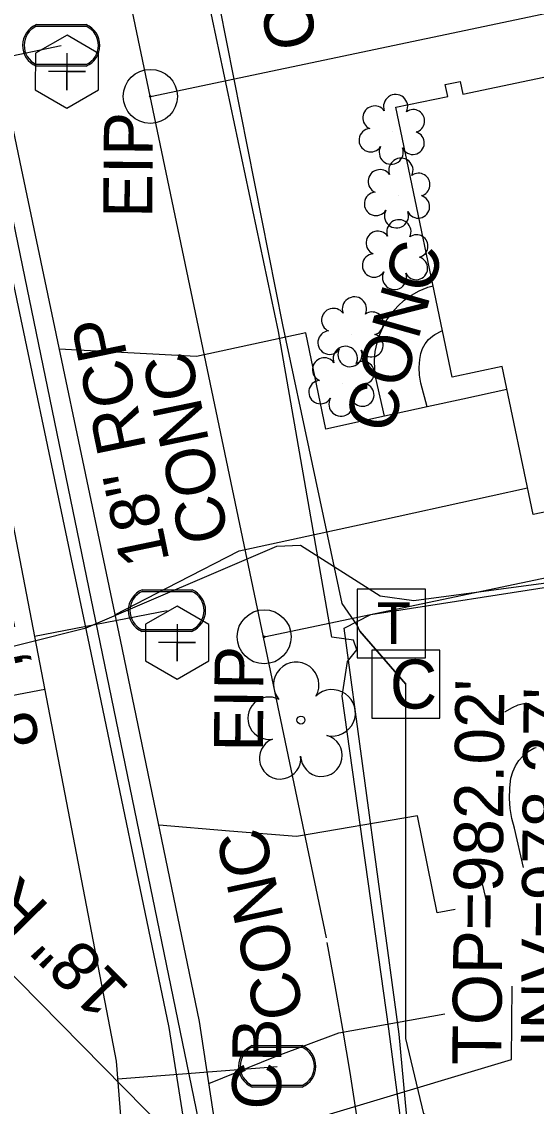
# Model space of a CAD drawing. Extents: x 1614611 to 1617571, y 898867 to 905462.
# Drawn here: x 1616421.5 to 1616463.5, y 902068.7 to 902157.2 of the extents above; entities that cross this region are included whole.
import ezdxf

# ---------------------------------------------------------------- set-up
doc = ezdxf.new("R2010")
doc.units = 0
for name, color, linetype in [('Exist Boundary Watershed Residential C 05', 7, 'Continuous'), ('Exist Building', 7, 'Continuous'), ('Exist Drainage Structure Drop Inlet CELL', 7, 'Continuous'), ('Exist Other Culture Area Outline', 7, 'Continuous'), ('Exist Other Culture Area Outline Text', 7, 'Continuous'), ('Exist Plan Preparation Watershed Yellow', 7, 'Continuous'), ('Exist Roads EOP Other Text', 7, 'Continuous'), ('Exist Structure Minor Catch Basin Top Elevation', 7, 'Continuous'), ('Exist Structure Minor Pipes HDPE 12 Inch Invert', 7, 'Continuous'), ('Exist Utilities Telephone Pedestal CELL', 7, 'Continuous'), ('Exist Utilities Telephone UG FO SUE LOS B', 7, 'Continuous'), ('Exist Utilities TV Pedestal CELL', 7, 'Continuous'), ('Exist Utilities TV UG Cable SUE LOS B', 7, 'Continuous'), ('Exist Utilities Water UG Line SUE LOS B', 7, 'Continuous'), ('Exist Utilities Water UG Line SUE LOS B Text', 7, 'Continuous'), ('Exist Vegetation Shrub CELL', 7, 'Continuous'), ('Exist Vegetation Tree CELL', 7, 'Continuous'), ('Prop Drainage Structure Catch Basin Grate 840 03E Label', 7, 'Continuous'), ('Prop Drainage Structure Drop Inlet Grate 3 Narrow Slots and Sag Grates 840 24 Label', 7, 'Continuous'), ('Prop Drainage Structure Pipe Alternate 30in Label', 7, 'Continuous'), ('Prop Drainage Structure Pipe Stub Out CELL', 7, 'Continuous'), ('Prop Earthen Structure Head Ditch Label', 7, 'Continuous'), ('Prop Easement Permanent Drainage', 7, 'Continuous'), ('Prop Erosion Embankment Toe Protection with Rip Rap 3 Detail CELL', 7, 'Continuous'), ('Prop Plan Preparation Drainage Notes Label', 7, 'Continuous'), ('Prop SS Transition Line', 7, 'Continuous'), ('Scratch_Level_1', 7, 'Continuous'), ('Scratch_Level_9', 7, 'Continuous')]:
    doc.layers.add(name, color=color, linetype=linetype)

# ---------------------------------------------------------------- blocks, each defined once
blk = doc.blocks.new('EXIST PROPERTY IRON PIN')
at = {"layer": 'Exist Plan Preparation Watershed Yellow'}
for radius in [0.0441, 0.00141]:
    blk.add_circle((0, 0), radius, dxfattribs=at)
blk = doc.blocks.new('EXIST UTILITIES SANITARY SEWER CLEAN-OUT')
at = {"layer": 'Prop Drainage Structure Pipe Stub Out CELL'}
blk.add_line((0, 0), (0, 0), dxfattribs=at)
blk.add_lwpolyline([(-0.0516, 0.0299), (-0.0517, -0.0297), (-0.0001, -0.0596), (0.0516, -0.0299), (0.0517, 0.0297), (0.0001, 0.0596)], close=True, dxfattribs=at)
blk.add_lwpolyline([(0, 0.0302), (0, -0.0302), (0, 0), (0.0302, 0), (-0.0302, 0)], dxfattribs=at)
blk = doc.blocks.new('EXIST UTILITIES WATER METER')
at = {"layer": 'Prop SS Transition Line'}
blk.add_line((0, 0), (0, 0), dxfattribs=at)
for points in [[(-0.0408, 0.034), (0.0408, 0.034)], [(-0.0408, 0.0312), (0.0408, 0.0312)], [(0.0408, -0.0312), (-0.0413, -0.0312)], [(0.0408, -0.034), (-0.0413, -0.034)]]:
    blk.add_lwpolyline(points, dxfattribs=at)
for centre, radius, start, end in [((-0.0261, -0.0001), 0.0371, 113.178, 245.9794), ((-0.0259, -0.0001), 0.0347, 115.3009, 243.7824), ((0.0259, 0), 0.0371, 293.6483, 66.3084), ((0.0261, 0), 0.0345, 295.1272, 64.8728)]:
    blk.add_arc(centre, radius, start, end, dxfattribs=at)

msp = doc.modelspace()

# ---------------------------------------------------------------- linework, layer by layer
at = {"layer": 'Exist Boundary Watershed Residential C 05'}
msp.add_lwpolyline([(1616437.241, 902067.23), (1616435.966, 902075.619), (1616429.529, 902106.767), (1616421.436, 902145.227), (1616412.821, 902186.451), (1616404.233, 902227.126), (1616395.845, 902267.01), (1616387.691, 902305.775), (1616383.451, 902325.828)], dxfattribs=at)
at = {"layer": 'Exist Building'}
msp.add_lwpolyline([(1616484.674, 902157.002), (1616491.807, 902122.996), (1616463.209, 902116.997), (1616460.677, 902129.065), (1616456.606, 902128.211), (1616451.99, 902150.217), (1616456.243, 902151.109), (1616456.041, 902152.073), (1616457.252, 902152.327), (1616457.469, 902151.295)], close=True, dxfattribs=at)
at = {"layer": 'Exist Other Culture Area Outline'}
for points in [[(1616451.076, 902125.01), (1616450.37, 902128.106), (1616450.276, 902128.829), (1616450.262, 902129.558), (1616450.327, 902130.284), (1616450.47, 902130.998), (1616450.69, 902131.691), (1616450.932, 902132.252), (1616451.277, 902132.879), (1616451.689, 902133.463), (1616452.164, 902133.998), (1616452.694, 902134.477), (1616453.275, 902134.893), (1616453.897, 902135.242), (1616454.555, 902135.519), (1616454.609, 902135.538), (1616455.048, 902135.64)], [(1616454.559, 902125.772), (1616454.042, 902127.71), (1616453.935, 902128.351), (1616453.907, 902129), (1616453.957, 902129.648), (1616454.047, 902130.126), (1616454.184, 902130.544), (1616454.393, 902130.93), (1616454.668, 902131.271), (1616454.999, 902131.557), (1616455.175, 902131.672), (1616455.748, 902131.985), (1616455.81, 902132.009)], [(1616460.888, 902100.889), (1616461.519, 902101.257), (1616461.983, 902101.472), (1616462.672, 902101.632)], [(1616462.417, 902088.196), (1616461.691, 902091.391), (1616461.476, 902092.19), (1616461.339, 902093.007), (1616461.282, 902093.833), (1616461.304, 902094.66), (1616461.332, 902094.96), (1616461.4, 902095.486), (1616461.546, 902095.996), (1616461.766, 902096.477), (1616462.055, 902096.921), (1616462.408, 902097.315), (1616462.814, 902097.652), (1616463.267, 902097.923), (1616463.344, 902097.96), (1616463.449, 902097.991)], [(1616459.461, 902085.252), (1616459.084, 902086.861)]]:
    msp.add_lwpolyline(points, dxfattribs=at)
at = {"layer": 'Exist Utilities Telephone Pedestal CELL'}
msp.add_line((1616451.564, 902108.132), (1616451.564, 902108.132), dxfattribs=at)
msp.add_lwpolyline([(1616448.84, 902105.307), (1616454.434, 902105.307), (1616454.434, 902110.901), (1616448.84, 902110.901), (1616448.84, 902105.307)], dxfattribs=at)
at = {"layer": 'Exist Utilities Telephone UG FO SUE LOS B'}
msp.add_lwpolyline([(1616455.931, 902040.742), (1616451.443, 902075.024), (1616447.614, 902102.165), (1616448.052, 902104.993), (1616448.813, 902105.944), (1616448.558, 902106.737), (1616446.767, 902106.977), (1616442.432, 902131.913), (1616434.337, 902170.129), (1616431.362, 902191.056), (1616432.657, 902193.989), (1616432.212, 902194.548), (1616430.377, 902197.136), (1616427.53, 902203.601), (1616422.288, 902230.804), (1616417.845, 902248.726), (1616411.32, 902280.031), (1616412.933, 902283.185), (1616412.752, 902283.942), (1616411.409, 902284.614), (1616409.424, 902290.663), (1616405.788, 902307.989), (1616394.226, 902356.715)], dxfattribs=at)
at = {"layer": 'Exist Utilities TV Pedestal CELL'}
msp.add_line((1616452.82, 902103.16), (1616452.82, 902103.16), dxfattribs=at)
msp.add_lwpolyline([(1616450.045, 902100.385), (1616455.595, 902100.385), (1616455.595, 902105.935), (1616450.045, 902105.935), (1616450.045, 902100.385)], dxfattribs=at)
at = {"layer": 'Exist Utilities TV UG Cable SUE LOS B'}
for points in [[(1616449.071, 902107.463), (1616452.82, 902103.16), (1616449.071, 902107.463), (1616448.854, 902107.957), (1616447.619, 902109.733), (1616442.776, 902132.481), (1616435.338, 902169.972), (1616432.826, 902188.105), (1616431.619, 902194.38), (1616432.066, 902196.394), (1616432.311, 902197.465), (1616428.497, 902203.761), (1616423.097, 902230.179), (1616415.462, 902265.836), (1616412.463, 902279.742), (1616415.199, 902285.546), (1616411.575, 902287.346), (1616410.158, 902289.712), (1616406.829, 902307.807), (1616405.189, 902322.564), (1616405.425, 902325.377), (1616405.098, 902326.443), (1616401.484, 902327.084), (1616393.797, 902356.19)], [(1616457.243, 902065.295), (1616456.167, 902066.855), (1616454.297, 902068.104), (1616452.831, 902074.241), (1616452.82, 902103.16)]]:
    msp.add_lwpolyline(points, dxfattribs=at)
at = {"layer": 'Exist Utilities Water UG Line SUE LOS B'}
for p, q in [((1616413.244, 902152.834), (1616424.691, 902155.271)), ((1616422.509, 902107.071), (1616433.323, 902109.157)), ((1616423.347, 902102.729), (1616398.253, 902097.889)), ((1616429.312, 902070.941), (1616442.321, 902071.97))]:
    msp.add_line(p, q, dxfattribs=at)
msp.add_lwpolyline([(1616387.062, 901856.442), (1616402.16, 901887.526), (1616412.921, 901915.139), (1616425.66, 901966.176), (1616430.701, 902016.844), (1616431.345, 902045.247), (1616429.197, 902072.396), (1616417.907, 902130.933), (1616404.63, 902193.297), (1616390.922, 902255.687), (1616390.447, 902257.774)], dxfattribs=at)
at = {"layer": 'Exist Vegetation Shrub CELL'}
for p, q in [((1616451.754, 902148.234), (1616451.754, 902148.234)), ((1616452.186, 902143.04), (1616452.186, 902143.04)), ((1616452.024, 902138.018), (1616452.024, 902138.018)), ((1616448.391, 902131.721), (1616448.391, 902131.721)), ((1616447.647, 902127.686), (1616447.647, 902127.686))]:
    msp.add_line(p, q, dxfattribs=at)
for centre, radius, start, end in [((1616451.983, 902150.275), 0.99, 334.83907, 200.47174), ((1616450.271, 902149.361), 0.968, 35.89076, 245.42165), ((1616453.426, 902149.103), 0.929, 284.45672, 126.08612), ((1616449.954, 902147.53), 0.955, 95.10992, 327.95341), ((1616453.391, 902147.305), 0.937, 204.99133, 73.46012), ((1616451.626, 902146.551), 0.984, 151.27966, 21.38702), ((1616452.415, 902145.08), 0.99, 334.83907, 200.47174), ((1616450.704, 902144.167), 0.968, 35.89076, 245.42165), ((1616453.858, 902143.909), 0.929, 284.45672, 126.08612), ((1616450.386, 902142.335), 0.955, 95.10992, 327.95341), ((1616453.823, 902142.111), 0.937, 204.99133, 73.46012), ((1616452.058, 902141.356), 0.984, 151.27966, 21.38702), ((1616452.252, 902140.058), 0.99, 334.83907, 200.47174), ((1616450.541, 902139.145), 0.968, 35.89076, 245.42165), ((1616453.696, 902138.887), 0.929, 284.45672, 126.08612), ((1616450.223, 902137.313), 0.955, 95.10992, 327.95341), ((1616453.661, 902137.089), 0.937, 204.99133, 73.46012), ((1616451.895, 902136.334), 0.984, 151.27966, 21.38702), ((1616448.62, 902133.762), 0.99, 334.83907, 200.47174), ((1616446.908, 902132.848), 0.968, 35.89076, 245.42165), ((1616450.063, 902132.59), 0.929, 284.45672, 126.08612), ((1616446.591, 902131.017), 0.955, 95.10992, 327.95341), ((1616450.028, 902130.792), 0.937, 204.99133, 73.46012), ((1616447.876, 902129.727), 0.99, 334.83907, 200.47174), ((1616448.263, 902130.037), 0.984, 151.27966, 21.38702), ((1616446.164, 902128.813), 0.968, 35.89076, 245.42165), ((1616449.319, 902128.555), 0.929, 284.45672, 126.08612), ((1616445.847, 902126.982), 0.955, 95.10992, 327.95341), ((1616449.284, 902126.757), 0.937, 204.99133, 73.46012), ((1616447.518, 902126.003), 0.984, 151.27966, 21.38702)]:
    msp.add_arc(centre, radius, start, end, dxfattribs=at)
at = {"layer": 'Exist Vegetation Tree CELL'}
msp.add_line((1616444.256, 902100.222), (1616444.256, 902100.222), dxfattribs=at)
msp.add_circle((1616444.256, 902100.222), 0.326, dxfattribs=at)
for centre, radius, start, end in [((1616443.871, 902103.095), 1.856, 330.16508, 219.71335), ((1616441.65, 902100.376), 1.727, 62.66361, 279.3457), ((1616446.805, 902100.811), 1.899, 257.1011, 134.19993), ((1616442.552, 902097.101), 1.689, 111.56708, 6.23104), ((1616445.928, 902097.323), 1.698, 181.28216, 74.55999)]:
    msp.add_arc(centre, radius, start, end, dxfattribs=at)
at = {"layer": 'Prop Drainage Structure Catch Basin Grate 840 03E Label'}
for points in [[(1616385.752, 902082.258), (1616390.73, 902083.761), (1616389.203, 902095.548), (1616389.246, 902096.555), (1616391.024, 902098.176), (1616402.66, 902101.716), (1616426.729, 902107.74), (1616442.297, 902114.417), (1616444.207, 902114.48), (1616450.728, 902110.351), (1616453.472, 902109.968), (1616473.627, 902112.66), (1616509.327, 902120.251), (1616547.7, 902127.797), (1616577.797, 902136.412)], [(1616454.459, 901985.624), (1616455.446, 902001.848), (1616456.006, 902019.307), (1616455.441, 902040.612), (1616452.267, 902074.596), (1616447.794, 902107.722), (1616449.973, 902108.838), (1616482.132, 902113.842), (1616487.315, 902107.556)]]:
    msp.add_lwpolyline(points, dxfattribs=at)
at = {"layer": 'Prop Drainage Structure Pipe Alternate 30in Label'}
for p, q in [((1616431.961, 902151.109), (1616559.187, 902177.821)), ((1616441.254, 902107.018), (1616568.468, 902133.788))]:
    msp.add_line(p, q, dxfattribs=at)
at = {"layer": 'Prop Earthen Structure Head Ditch Label'}
msp.add_line((1616395.249, 902326.115), (1616446.318, 902082.456), dxfattribs=at)
msp.add_arc((1616126.099, 902020.281), 326.203, 330.93872, 10.91752, dxfattribs=at)
at = {"layer": 'Prop Erosion Embankment Toe Protection with Rip Rap 3 Detail CELL'}
for p, q in [((1616436.174, 902066.313), (1616410.563, 902190.405)), ((1616435.39, 902064.539), (1616406.621, 902093.746))]:
    msp.add_line(p, q, dxfattribs=at)
at = {"layer": 'Prop Plan Preparation Drainage Notes Label'}
msp.add_lwpolyline([(1616436.26, 902064.971), (1616461.444, 902072.518), (1616461.493, 902078.518)], dxfattribs=at)
at = {"layer": 'Scratch_Level_1'}
for points in [[(1616461.071, 902127.185), (1616457.465, 902126.408), (1616454.559, 902125.772), (1616451.076, 902125.01), (1616446.279, 902123.96), (1616444.657, 902131.808), (1616435.739, 902129.888), (1616424.51, 902130.472)], [(1616429.064, 902108.811), (1616434.246, 902111.465), (1616439.219, 902114.024), (1616449.621, 902116.301), (1616459.782, 902118.516), (1616462.752, 902119.173)], [(1616456.857, 902084.772), (1616455.38, 902084.499), (1616453.781, 902092.413), (1616443.889, 902090.715), (1616438.421, 902091.162), (1616432.683, 902091.649)], [(1616436.741, 902070.569), (1616442.176, 902072.773), (1616447.346, 902074.7), (1616455.997, 902076.249)]]:
    msp.add_lwpolyline(points, dxfattribs=at)
at = {"layer": 'Scratch_Level_9'}
msp.add_lwpolyline([(1616434.891, 902066.362), (1616433.511, 902075.134), (1616427.005, 902106.366), (1616418.897, 902144.808), (1616410.397, 902185.957), (1616401.753, 902226.574), (1616393.457, 902265.918), (1616385.184, 902305.307), (1616381.059, 902325.22)], dxfattribs=at)

# ---------------------------------------------------------------- block references
at = {"layer": 'Exist Plan Preparation Watershed Yellow', "xscale": 50, "yscale": 50}
for p in [(1616431.961, 902151.109), (1616441.254, 902107.018)]:
    msp.add_blockref('EXIST PROPERTY IRON PIN', p, dxfattribs=at)
at = {"layer": 'Prop Drainage Structure Pipe Stub Out CELL', "xscale": 50, "yscale": 50}
for p in [(1616425.154, 902153.13), (1616434.148, 902106.54)]:
    msp.add_blockref('EXIST UTILITIES SANITARY SEWER CLEAN-OUT', p, dxfattribs=at)
at = {"layer": 'Prop SS Transition Line', "xscale": 50, "yscale": 50}
for p in [(1616424.691, 902155.271), (1616433.323, 902109.157), (1616442.321, 902071.97)]:
    msp.add_blockref('EXIST UTILITIES WATER METER', p, dxfattribs=at)

# ---------------------------------------------------------------- texts
at = {"layer": 'Exist Drainage Structure Drop Inlet CELL'}
for p in [(1616432.11, 902141.189), (1616441.15, 902097.629)]:
    msp.add_text('EIP', height=4, rotation=89.53333, dxfattribs=at).set_placement(p)
at = {"layer": 'Exist Other Culture Area Outline Text'}
for rotation, p in [(101.93659, (1616445.658, 902155.37)), (74.1273, (1616451.615, 902123.431))]:
    msp.add_text('CONC', height=4, rotation=rotation, dxfattribs=at).set_placement(p)
at = {"layer": 'Exist Roads EOP Other Text'}
for rotation, p in [(101.68667, (1616438.403, 902115.066)), (102.13498, (1616444.554, 902076.226))]:
    msp.add_text('CONC', height=4, rotation=rotation, dxfattribs=at).set_placement(p)
at = {"layer": 'Exist Structure Minor Catch Basin Top Elevation'}
msp.add_text("TOP=982.02'", height=4, rotation=89.53333, dxfattribs=at).set_placement((1616460.609, 902072.058))
at = {"layer": 'Exist Structure Minor Pipes HDPE 12 Inch Invert'}
msp.add_text("INV=978.37'", height=4, rotation=89.53333, dxfattribs=at).set_placement((1616466.2, 902073.46))
at = {"layer": 'Exist Utilities Telephone Pedestal CELL'}
msp.add_text('T', height=3.42, dxfattribs=at).set_placement((1616450.433, 902106.419))
at = {"layer": 'Exist Utilities TV Pedestal CELL'}
msp.add_text('C', height=4, dxfattribs=at).set_placement((1616451.513, 902101.16))
at = {"layer": 'Exist Utilities Water UG Line SUE LOS B Text'}
msp.add_text('8 ", DI', height=4, rotation=102.01857, dxfattribs=at).set_placement((1616422.974, 902098.283))
at = {"layer": 'Prop Drainage Structure Drop Inlet Grate 3 Narrow Slots and Sag Grates 840 24 Label'}
for rotation, p in [(101.66138, (1616433.538, 902113.223)), (134.56715, (1616430.398, 902078.339))]:
    msp.add_text('18" RCP', height=4, rotation=rotation, dxfattribs=at).set_placement(p)
at = {"layer": 'Prop Easement Permanent Drainage'}
msp.add_text('CB', height=4, rotation=89.53333, dxfattribs=at).set_placement((1616442.62, 902068.432))

doc.saveas('drawing.dxf')
